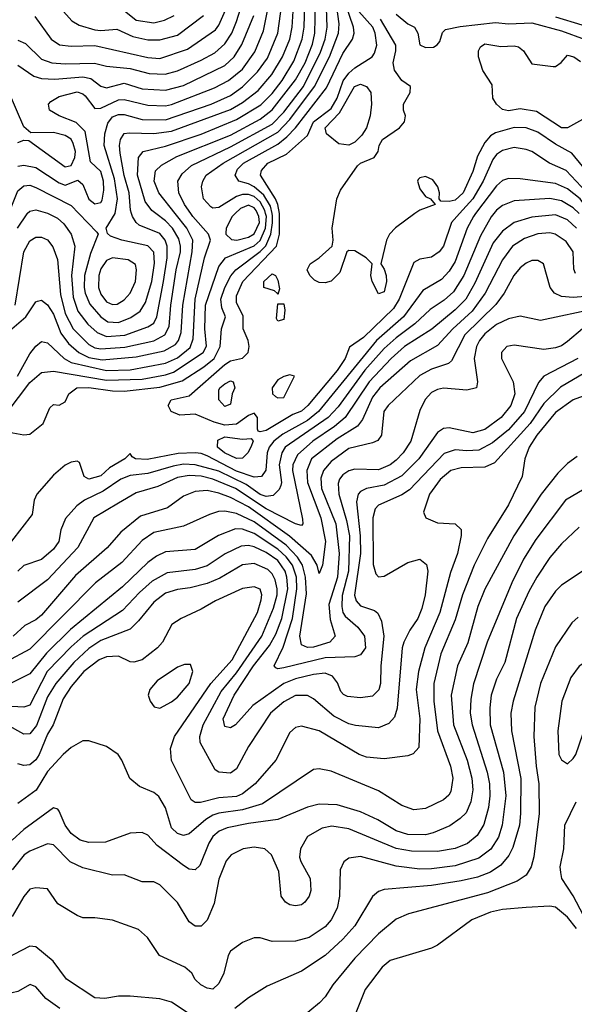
# Model space of a CAD drawing. Header units: inches. Extents: x 1793389 to 1900389, y 320802 to 470796.
# Tile 665 of 752: x 1861116 to 1862993, y 447324 to 450656. Entities that reach past the tile are written whole.
import ezdxf

# ---------------------------------------------------------------- set-up
doc = ezdxf.new("R2010")
doc.units = ezdxf.units.IN
doc.header["$MEASUREMENT"] = 0
doc.layers.add('B8464', color=7, linetype='Continuous')
doc.layers.add('B8465', color=7, linetype='Continuous')

msp = doc.modelspace()

# ---------------------------------------------------------------- linework, layer by layer
at = {"layer": 'B8464', "color": 2}
for points, elevation in [([(1861073.1, 449326.9), (1861150, 449428), (1861190, 449462), (1861230, 449467), (1861410, 449435.8), (1861530, 449439.3), (1861610, 449454.2), (1861636.6, 449463.4), (1861737.4, 449530), (1861748.6, 449551.4), (1861743.1, 449610), (1861745, 449690), (1861790, 449820.7), (1861812.3, 449850), (1861910, 449890.2), (1861930, 449908.2), (1861948.1, 449950), (1861950.9, 449990), (1861948.5, 450000)], 314), ([(1861080.5, 449260.5), (1861130, 449250.7), (1861150, 449254), (1861195.1, 449290), (1861218, 449342), (1861230, 449354), (1861250, 449351.3), (1861270, 449362.8), (1861282.7, 449390), (1861309, 449410), (1861350, 449411), (1861430, 449399.7), (1861470, 449398.6), (1861590, 449412.8), (1861665.9, 449434.1), (1861738.9, 449481.1), (1861774.2, 449510), (1861794, 449550), (1861799.5, 449610), (1861812.3, 449650), (1861800.7, 449680.7), (1861797.3, 449710), (1861809.8, 449750), (1861830.7, 449789.3), (1861848, 449810), (1861930, 449871), (1861949, 449891), (1861965.8, 449930), (1861972, 449968), (1861971.9, 449991.9), (1861970, 450000)], 310), ([(1862659.2, 450000), (1862651.7, 449990), (1862630.3, 449950), (1862590, 449838), (1862570, 449805.1), (1862543.6, 449776.4), (1862480.8, 449739.2), (1862414.6, 449650), (1862324, 449570), (1862127.7, 449330), (1862090, 449299.8), (1862006.3, 449253.7), (1861976, 449230), (1861960.2, 449210), (1861953.8, 449190), (1861948.7, 449131.3), (1861934, 449110), (1861910, 449108.5), (1861850, 449128.4), (1861750, 449180.4), (1861730, 449188.4), (1861710, 449189.8), (1861652.2, 449187.8), (1861547.2, 449167.2), (1861508, 449170), (1861496.5, 449176.5), (1861490, 449188), (1861472, 449170), (1861419.9, 449140.1), (1861390, 449112.3), (1861350, 449100.9), (1861334, 449110), (1861318, 449158), (1861310, 449162), (1861290, 449159), (1861270, 449149), (1861230, 449115.3), (1861174, 449050), (1861164.4, 449030), (1861158, 448982), (1861088.2, 448891.8)], 310), ([(1861089.4, 449610), (1861137, 449650), (1861170, 449701), (1861176.5, 449703.5), (1861190, 449706.8), (1861210, 449690.7), (1861230, 449659.1), (1861255.1, 449595.1), (1861280.6, 449560.6), (1861315.8, 449530), (1861350, 449512.9), (1861394.8, 449505.2), (1861510, 449515.2), (1861604.5, 449535.5), (1861643.3, 449556.7), (1861653.7, 449570), (1861663, 449597), (1861667.8, 449690), (1861699.8, 449870), (1861702, 449910), (1861681.5, 449950), (1861642, 450000)], 322), ([(1861100.4, 449690), (1861129.8, 449870), (1861150, 449907.7), (1861170, 449920.5), (1861190, 449920.5), (1861210, 449910.6), (1861227.7, 449887.7), (1861244.4, 449844.4), (1861253.9, 449726.1), (1861270, 449662), (1861297.4, 449610), (1861350, 449556.5), (1861370, 449545.8), (1861390, 449542.2), (1861472.2, 449547.8), (1861570, 449569.1), (1861607.6, 449590), (1861622.2, 449617.8), (1861627, 449690), (1861646, 449810), (1861660.3, 449870), (1861660.3, 449890), (1861654.6, 449914.5), (1861633.5, 449950), (1861610, 449975.4), (1861576.5, 450000)], 326), ([(1861108.3, 449450), (1861150, 449524.9), (1861170, 449550.7), (1861190, 449567.3), (1861210, 449563), (1861266.7, 449510), (1861290, 449496.1), (1861410, 449468.5), (1861490, 449471.2), (1861610, 449493.4), (1861650, 449511.3), (1861693.4, 449546.6), (1861703.5, 449576.5), (1861709.8, 449710), (1861741.1, 449850), (1861762, 449910), (1861755.1, 449930), (1861702, 449990), (1861695.1, 450000)], 318), ([(1861108.7, 449950), (1861140.8, 449999.2), (1861141.7, 450000)], 330), ([(1862720.5, 450000), (1862711.4, 449988.6), (1862675.9, 449924.1), (1862619.6, 449790), (1862584.6, 449735.4), (1862552.8, 449707.2), (1862505.1, 449674.9), (1862453.6, 449626.4), (1862390, 449579.8), (1862350, 449543.1), (1862284.4, 449470), (1862193.5, 449346.5), (1862160.3, 449310), (1862014.9, 449210), (1862002.7, 449190), (1861994.4, 449150), (1862002.3, 449090), (1861999.9, 449080.1), (1861994.3, 449065.7), (1861973.5, 449046.5), (1861950, 449042.7), (1861930, 449049.8), (1861882.9, 449082.9), (1861790, 449128.2), (1861710, 449149.8), (1861670, 449151.6), (1861634.9, 449145.1), (1861550, 449120.9), (1861490, 449114), (1861458.6, 449101.4), (1861399, 449061), (1861335.5, 449030), (1861309.4, 449010.6), (1861271.4, 448968.6), (1861255.3, 448930), (1861248, 448890), (1861230, 448864.5), (1861190, 448829.5), (1861130, 448809.4), (1861110, 448789.5)], 314), ([(1863000.5, 449950), (1862970, 449978.9), (1862930, 449995.4), (1862850, 449988.2), (1862790, 449969.6), (1862750, 449940.7), (1862719, 449901), (1862656.1, 449763.9), (1862625.7, 449710), (1862590, 449674.3), (1862511, 449609), (1862418.4, 449550), (1862373.7, 449510), (1862298.5, 449430), (1862218, 449310), (1862181, 449279), (1862108.7, 449230), (1862056.3, 449183.7), (1862040.2, 449150), (1862039.6, 449130), (1862073.7, 448966.3), (1862074.8, 448950), (1862070, 448944), (1862050, 448949.6), (1861950, 449000.3), (1861846, 449070), (1861770, 449101.6), (1861730, 449111.7), (1861690, 449114), (1861650, 449107.1), (1861583.6, 449076.4), (1861510, 449054.5), (1861450, 449019.5), (1861367.3, 448970), (1861312.7, 448870), (1861210, 448760.5), (1861110, 448684.5)], 318), ([(1861212.5, 450000), (1861244, 449984), (1861265.1, 449965.1), (1861290.4, 449930), (1861302, 449890), (1861291.3, 449790), (1861296.7, 449716.7), (1861312.9, 449670), (1861346.1, 449626.1), (1861377.8, 449597.8), (1861410, 449583.6), (1861471.6, 449588.4), (1861550, 449616.5), (1861570, 449628.5), (1861579.8, 449650), (1861603.1, 449770), (1861614.8, 449850), (1861615.6, 449890), (1861608.3, 449910), (1861590, 449932.8), (1861520.6, 449960.6), (1861509.6, 449970), (1861498, 449990), (1861494.6, 450000)], 330), ([(1861316.1, 450000), (1861377.3, 449937.3), (1861381, 449930), (1861355.5, 449864.5), (1861335.8, 449790), (1861333.6, 449750), (1861337.3, 449730), (1861353.7, 449693.7), (1861390, 449650.4), (1861414, 449634), (1861450, 449631.6), (1861491.6, 449648.4), (1861523.6, 449670), (1861541.4, 449698.6), (1861562.7, 449770), (1861571.9, 449831.9), (1861570, 449868.7), (1861550, 449891.2), (1861462, 449910), (1861423.3, 449923.3), (1861412.7, 449932.7), (1861408.7, 449950), (1861439.3, 450000)], 334), ([(1862604.9, 450000), (1862577.6, 449970), (1862550.4, 449890), (1862536.3, 449870), (1862510, 449852.7), (1862470, 449846), (1862450, 449834), (1862400.3, 449710), (1862381, 449679), (1862279.6, 449580.4), (1862232, 449548), (1862218, 449510), (1862190.9, 449469.1), (1862091.7, 449350), (1862070, 449331.6), (1862040.5, 449319.5), (1861950, 449266), (1861930, 449261.2), (1861923.2, 449263.2), (1861921.2, 449270), (1861921.2, 449310), (1861910, 449324), (1861890, 449316.2), (1861850, 449287), (1861810, 449283.6), (1861773.9, 449293.9), (1861710, 449320.9), (1861658, 449318), (1861629, 449330), (1861619, 449350), (1861628.7, 449370), (1861690, 449382.8), (1861810, 449488.8), (1861830, 449501.6), (1861870, 449510.4), (1861889.7, 449530.3), (1861893, 449550), (1861889.8, 449570), (1861872.6, 449610), (1861872.3, 449652.3), (1861850, 449699), (1861850, 449721), (1861871.1, 449770), (1861985.1, 449890), (1861994.8, 449930), (1861995.8, 449995.8), (1861995, 450000)], 306), ([(1861845.7, 450000), (1861835.3, 449990), (1861814.4, 449950), (1861813.2, 449933.2), (1861813.4, 449930), (1861832.4, 449912.4), (1861850.4, 449910.4), (1861890, 449920.2), (1861910, 449931.8), (1861927.1, 449970), (1861925, 449990), (1861920.6, 450000)], 318), ([(1862454, 450000), (1862387.9, 449952.1), (1862368.2, 449930), (1862357.1, 449910), (1862338, 449830), (1862350, 449812), (1862356.3, 449790), (1862358, 449770), (1862350, 449735.3), (1862330, 449728.7), (1862309, 449770), (1862304, 449790), (1862308.7, 449830), (1862289, 449850), (1862250, 449873.6), (1862230, 449874.5), (1862222.8, 449870), (1862199.7, 449800.3), (1862170, 449771.1), (1862150, 449765.7), (1862130, 449766.9), (1862114.3, 449774.3), (1862097.6, 449790), (1862089.5, 449810), (1862099.3, 449830), (1862129.3, 449850), (1862173.2, 449890), (1862177.2, 449910), (1862174, 449950), (1862181.5, 450000)], 302), ([(1862997.2, 449797.2), (1862991.8, 449811.8), (1862989.6, 449870), (1862965.6, 449905.6), (1862928.7, 449930), (1862910, 449934.7), (1862870, 449931.2), (1862824.5, 449915.5), (1862783.8, 449890), (1862750, 449843.7), (1862691.8, 449730), (1862647.6, 449670), (1862582, 449610), (1862530, 449553.6), (1862438.4, 449501.6), (1862335.3, 449410), (1862310, 449378.4), (1862276.4, 449303.6), (1862259.5, 449280.5), (1862190, 449237.3), (1862104.2, 449170), (1862087.7, 449130), (1862090.2, 449090), (1862134.9, 448970), (1862151.3, 448890), (1862141, 448810), (1862130, 448782), (1862122.7, 448810), (1862103.3, 448843.3), (1862028.7, 448908.7), (1861890, 449007.1), (1861830, 449039.3), (1861790, 449054.2), (1861750, 449062.6), (1861710, 449059.6), (1861670, 449043.7), (1861615.8, 449004.2), (1861524.4, 448975.6), (1861457.7, 448922.3), (1861411.5, 448868.5), (1861305.1, 448774.9), (1861190, 448641.6), (1861170, 448625.6), (1861133.5, 448606.5), (1861093.4, 448570)], 322), ([(1863070, 449722.4), (1862990, 449715.8), (1862950, 449718.7), (1862926, 449730), (1862912, 449750), (1862889.3, 449829.3), (1862870, 449841.2), (1862850, 449841.2), (1862830, 449832.3), (1862810, 449816), (1862788.2, 449790), (1862755.8, 449730), (1862728.2, 449691.8), (1862623.1, 449590), (1862578, 449502), (1862567.2, 449492.8), (1862510, 449473.3), (1862470, 449451.6), (1862363, 449350), (1862348.4, 449330), (1862340.7, 449250), (1862328.1, 449231.9), (1862310, 449223.7), (1862230, 449204.7), (1862170, 449160.5), (1862144.2, 449130), (1862135.2, 449104.8), (1862137.3, 449070), (1862186, 448950), (1862196.9, 448850), (1862192, 448770), (1862162.6, 448677.4), (1862166.5, 448626.5), (1862184, 448570), (1862166, 448550), (1862110, 448533.3), (1862090, 448531.8), (1862070, 448541.2), (1862064.4, 448570), (1862086.3, 448713.7), (1862082.9, 448770), (1862073.3, 448810), (1862056.8, 448836.8), (1862017.5, 448877.5), (1861910, 448957.1), (1861850, 448985.3), (1861810, 448992.8), (1861788.5, 448991.5), (1861758, 448982), (1861670, 448942), (1861570, 448920.5), (1861530, 448894), (1861461.1, 448818.9), (1861373, 448750), (1861150, 448526), (1861070, 448483.6)], 326), ([(1863070, 449678.7), (1862878.6, 449638.6), (1862810, 449653.2), (1862770, 449643.6), (1862730, 449624.7), (1862690, 449593), (1862672, 449570), (1862662, 449550), (1862654, 449510), (1862666, 449430), (1862662, 449410), (1862630, 449402.7), (1862550, 449409.6), (1862530, 449405.1), (1862510, 449394), (1862489, 449371), (1862470, 449334), (1862439.5, 449230), (1862414, 449190), (1862390, 449165.6), (1862370, 449149.7), (1862330, 449133), (1862250, 449135.6), (1862230, 449129.6), (1862210, 449116.2), (1862198.9, 449101.1), (1862193.7, 449086.3), (1862196, 449050), (1862221.9, 448961.8), (1862232, 448910), (1862229.3, 448790), (1862207.9, 448707.9), (1862205.8, 448670), (1862210.2, 448650.2), (1862218.2, 448638.2), (1862260.8, 448600.8), (1862283.1, 448570), (1862286.4, 448530), (1862270, 448506.6), (1862250, 448499.6), (1862150, 448496.8), (1862010, 448462.4), (1861990, 448459.3), (1861982.5, 448462.5), (1861977.2, 448470), (1862007.2, 448532.8), (1862039.4, 448630), (1862054.5, 448730), (1862052.8, 448770), (1862039.8, 448810), (1862018.4, 448838.4), (1861990, 448864.6), (1861910, 448917.2), (1861870, 448932.4), (1861846.5, 448933.5), (1861789, 448911), (1861710, 448863.6), (1861610, 448855.6), (1861579, 448841), (1861550, 448819.6), (1861463.4, 448736.6), (1861287.7, 448592.3), (1861207.1, 448512.9), (1861150, 448442), (1860970, 448352.1)], 330), ([(1863020.7, 449610), (1862970, 449566.6), (1862950, 449552.3), (1862930, 449545.1), (1862890, 449539.5), (1862790, 449554.5), (1862764.7, 449550), (1862746.8, 449530), (1862747.3, 449510), (1862786, 449430), (1862792, 449390), (1862778.7, 449350), (1862746, 449310), (1862690, 449269.6), (1862650, 449257.6), (1862570, 449275.1), (1862550, 449272.7), (1862530, 449259.3), (1862467, 449170), (1862410, 449112.8), (1862350, 449080.4), (1862290, 449069.6), (1862270, 449059.5), (1862261.6, 449050), (1862255.8, 449024.2), (1862268.4, 448910), (1862269.2, 448850), (1862249.2, 448709.2), (1862254.4, 448690), (1862270, 448672.7), (1862316.4, 448656.4), (1862328.1, 448648.1), (1862340.5, 448620.5), (1862348.7, 448570), (1862338.4, 448470), (1862337.1, 448410), (1862331.7, 448388.3), (1862310, 448367), (1862270, 448361.6), (1862225.6, 448365.6), (1862212.1, 448372.1), (1862203.3, 448383.3), (1862191.9, 448411.9), (1862175.1, 448435.1), (1862150, 448444.5), (1862110, 448440.5), (1862050, 448426.2), (1862010, 448409.8), (1861905.1, 448334.9), (1861846, 448270), (1861830, 448259.3), (1861810, 448264), (1861805.1, 448290), (1861842, 448370), (1861907.6, 448470), (1861961.1, 448538.9), (1861983.1, 448576.9), (1862002.8, 448630), (1862023.4, 448730), (1862020.7, 448770), (1862014.6, 448790), (1861990, 448826), (1861950, 448852.9), (1861910, 448872.1), (1861890, 448876.4), (1861865.4, 448874.6), (1861811.4, 448848.6), (1861750, 448808.2), (1861710, 448795.8), (1861615.4, 448784.6), (1861564.3, 448755.7), (1861521.8, 448718.2), (1861463.7, 448656.3), (1861330.2, 448569.8), (1861290, 448534.3), (1861209, 448450), (1861150, 448337), (1861130, 448329.5), (1861050, 448334)], 334), ([(1863130, 449520.5), (1862947.1, 449412.9), (1862890, 449356.9), (1862844, 449290), (1862723.1, 449156.9), (1862690, 449141.6), (1862610, 449139.7), (1862574.8, 449130), (1862539.4, 449100.6), (1862503.1, 449050), (1862482.8, 448990), (1862490.7, 448970.7), (1862530, 448954), (1862590.5, 448950.5), (1862610, 448931.3), (1862610.5, 448910.5), (1862597.6, 448850), (1862574.7, 448785.3), (1862538, 448650), (1862487, 448530), (1862465.7, 448450), (1862458, 448390), (1862470.3, 448290.3), (1862467.1, 448192.9), (1862447.7, 448172.3), (1862430, 448165.2), (1862350, 448155.1), (1862290, 448160.7), (1862265.2, 448170), (1862130, 448249.6), (1862070, 448266), (1862050, 448261.2), (1862030, 448244), (1861982.8, 448150), (1861913.4, 448070), (1861870, 448036.9), (1861850, 448027.3), (1861790, 448022.6), (1861727.5, 448007.5), (1861710, 448007), (1861696.2, 448016.2), (1861629.6, 448149.6), (1861626, 448190), (1861639.5, 448230), (1861762.6, 448410), (1861834.8, 448490), (1861920.5, 448650), (1861933.4, 448693.4), (1861935.1, 448710), (1861930, 448728.7), (1861910, 448737), (1861870, 448731.6), (1861778.8, 448690), (1861730, 448660.9), (1861662, 448630), (1861630.8, 448609.2), (1861598.8, 448550), (1861582.8, 448530), (1861530, 448489.5), (1861502.5, 448482.5), (1861490, 448483.7), (1861450, 448502), (1861410, 448500.5), (1861384.9, 448490), (1861333, 448450), (1861290, 448399.6), (1861262.5, 448357.5), (1861228.7, 448270), (1861210, 448238), (1861182, 448170), (1861170, 448152), (1861150, 448134.5), (1861130, 448132), (1861110, 448138)], 342), ([(1863005.5, 449510), (1862890.2, 449449.8), (1862871.6, 449428.4), (1862824.9, 449330), (1862770, 449268.3), (1862716.1, 449223.9), (1862670, 449199.7), (1862630, 449196.9), (1862590, 449200.5), (1862552.5, 449187.5), (1862435.3, 449064.7), (1862410, 449047.8), (1862330, 449013.6), (1862319.6, 449000.4), (1862311.8, 448970), (1862312.3, 448812.3), (1862320.9, 448780.9), (1862330, 448770.8), (1862350, 448773), (1862430, 448819.3), (1862470, 448830.6), (1862492.5, 448812.5), (1862497.1, 448790), (1862488.5, 448710), (1862476.7, 448663.3), (1862463.8, 448630), (1862436.4, 448590), (1862416.4, 448550), (1862410.4, 448530), (1862393.8, 448326.2), (1862384.1, 448295.9), (1862365.8, 448274.2), (1862330, 448259.3), (1862252.8, 448267.2), (1862230, 448273.6), (1862178.9, 448298.9), (1862110, 448358), (1862090, 448369.5), (1862050, 448369.6), (1862010, 448347.6), (1861964.9, 448310), (1861890, 448197.2), (1861850, 448121.2), (1861830, 448106), (1861790, 448109.3), (1861778, 448118), (1861727, 448210), (1861725.6, 448230), (1861736.4, 448270), (1861797.5, 448382.5), (1861850, 448446), (1861935.6, 448570), (1861975.3, 448664.7), (1861987, 448710), (1861987.7, 448730), (1861980.3, 448760.3), (1861970, 448780.7), (1861955.4, 448795.4), (1861910, 448816.3), (1861870, 448811.5), (1861793.3, 448766.7), (1861750, 448748.2), (1861693.4, 448733.4), (1861650, 448727.8), (1861610, 448715.1), (1861570, 448684.5), (1861518.5, 448621.5), (1861490, 448594), (1861390, 448555.1), (1861350, 448528.3), (1861298.8, 448481.2), (1861238, 448410), (1861210, 448364.5), (1861172.7, 448267.3), (1861150, 448239.5), (1861130, 448238.4), (1861070.9, 448270.9)], 338), ([(1863110, 449413.2), (1862990, 449369.6), (1862930, 449327.3), (1862867, 449250), (1862840.4, 449210), (1862825.5, 449170), (1862816.3, 449110), (1862770, 449014), (1862699, 448901), (1862654, 448810), (1862615.3, 448710), (1862590, 448625.2), (1862541.1, 448510), (1862517.4, 448410), (1862518, 448350), (1862530.3, 448250), (1862573.7, 448130), (1862582.4, 448090), (1862575.6, 448044.4), (1862568.3, 448031.7), (1862550, 448016), (1862490, 447986.6), (1862450, 447982.7), (1862410, 447997.2), (1862330, 448046.6), (1862170, 448112.7), (1862130, 448121.2), (1862110, 448119), (1861937.3, 448002.7), (1861870, 447982.3), (1861790, 447971), (1861770, 447964), (1861745.5, 447950), (1861690, 447900.9), (1861670, 447896), (1861650, 447902.7), (1861630, 447922), (1861609.7, 447989.7), (1861587.3, 448027.3), (1861570, 448041.2), (1861520.9, 448060.9), (1861488.9, 448088.9), (1861462, 448150), (1861448.7, 448170), (1861410, 448197.2), (1861350, 448215.3), (1861330, 448215.3), (1861290, 448193.2), (1861262.8, 448170), (1861210, 448112), (1861171.3, 448048.7), (1861110, 448003.7)], 346), ([(1863002.5, 449177.5), (1862970, 449154), (1862938, 449122), (1862881.6, 449050), (1862788.4, 448910), (1862690, 448729.2), (1862667, 448670), (1862632.5, 448547.5), (1862597.6, 448470), (1862576.5, 448370), (1862584.6, 448270), (1862630.3, 448150), (1862646, 448090), (1862650.3, 448049.7), (1862643.1, 448010), (1862627.2, 447972.8), (1862607.3, 447952.7), (1862571.8, 447928.2), (1862515.8, 447904.2), (1862490, 447898), (1862430, 447898.9), (1862390, 447911.3), (1862328.5, 447948.5), (1862270, 447975.6), (1862190, 447999.6), (1862130, 448001.6), (1862090, 447991.8), (1861990, 447949.6), (1861890, 447936.4), (1861818.7, 447921.3), (1861790.7, 447910), (1861770, 447892), (1861755.8, 447870), (1861726.2, 447793.8), (1861710, 447779.3), (1861690, 447782), (1861670, 447794.5), (1861581.7, 447861.7), (1861550, 447897.2), (1861530, 447905.2), (1861490, 447903.7), (1861406.6, 447873.4), (1861350, 447871.8), (1861320.1, 447880.1), (1861290, 447902.7), (1861269.6, 447930), (1861250, 447978), (1861244.7, 447984.7), (1861230, 447989.2), (1861130, 447916.2), (1861090, 447879.5)], 350), ([(1863090, 449104.5), (1862964, 449030), (1862863, 448897), (1862821.3, 448830), (1862781.3, 448750), (1862698.4, 448550), (1862651.8, 448408.2), (1862643.1, 448356.9), (1862641.1, 448310), (1862647.2, 448270), (1862698.3, 448110), (1862706, 448070), (1862707.6, 448030), (1862703.1, 447990), (1862687.6, 447932.4), (1862664.4, 447895.6), (1862631.5, 447868.5), (1862590, 447851.5), (1862530, 447841.3), (1862442.5, 447842.5), (1862390, 447851.1), (1862230, 447918), (1862172.4, 447927.6), (1862139.5, 447920.5), (1862090, 447892.7), (1862066, 447850), (1862062.8, 447822.8), (1862067.1, 447807.1), (1862098.8, 447750), (1862101, 447710), (1862096, 447690), (1862081, 447670), (1862070, 447661.2), (1862050, 447657.2), (1862030, 447661.2), (1862015.3, 447670), (1862001.2, 447690), (1861993.6, 447773.6), (1861968.7, 447830), (1861946, 447850), (1861910, 447856), (1861872, 447850), (1861831.3, 447830), (1861814.8, 447810), (1861790, 447748), (1861774.2, 447665.8), (1861750.5, 447609.5), (1861730, 447588.7), (1861710, 447588.7), (1861690, 447604), (1861650, 447669.2), (1861590, 447729), (1861570, 447739), (1861530, 447739), (1861470, 447762.7), (1861430, 447761.2), (1861330, 447786.6), (1861286.7, 447806.7), (1861230, 447863.7), (1861210, 447867), (1861150, 447842.9), (1861130.7, 447830), (1861090, 447779.3)], 354), ([(1863010, 448939.3), (1862950, 448882.7), (1862910, 448836), (1862866, 448770), (1862839.3, 448720.7), (1862798, 448630), (1862758.5, 448481.4), (1862730, 448424), (1862712, 448370), (1862707.1, 448327.1), (1862708.7, 448270), (1862753.1, 448110), (1862761.7, 448030), (1862748.9, 447930), (1862737, 447890), (1862710.2, 447849.8), (1862670, 447818.9), (1862590, 447792.4), (1862510, 447782.3), (1862470, 447781.7), (1862390, 447791.3), (1862270, 447824.5), (1862230, 447819.3), (1862213, 447807), (1862201.1, 447778.9), (1862198, 447690), (1862190.4, 447650), (1862170.5, 447610), (1862150, 447586.6), (1862096, 447550), (1862050, 447538), (1861970, 447537.2), (1861930, 447549), (1861910, 447549), (1861870, 447533.2), (1861830, 447504), (1861822, 447490), (1861807.3, 447430), (1861790, 447395.3), (1861770, 447375.3), (1861750, 447379), (1861728.7, 447390), (1861710, 447408.7), (1861699, 447430), (1861675.3, 447450), (1861589.4, 447489.4), (1861549, 447550), (1861517.5, 447577.5), (1861430, 447609), (1861370, 447617.2), (1861330, 447617.2), (1861310, 447625.2), (1861244.5, 447664.5), (1861210, 447715.3), (1861170, 447719), (1861150, 447714), (1861130, 447689.2), (1861090, 447621.2)], 358), ([(1863050, 448809.3), (1862950, 448742.7), (1862930, 448722.7), (1862893, 448670), (1862860.4, 448590), (1862786, 448350), (1862778.4, 448310), (1862780.3, 448250), (1862811.8, 448088.2), (1862811.7, 447970), (1862807.4, 447930), (1862785.2, 447854.8), (1862771.7, 447828.3), (1862744.9, 447795.1), (1862710, 447771.5), (1862665.1, 447754.9), (1862610, 447742.6), (1862510, 447726.6), (1862350, 447712.3), (1862330, 447706), (1862310, 447689), (1862250.2, 447589.8), (1862210, 447544.5), (1862150, 447489.4), (1862070, 447436), (1861953.7, 447386.3), (1861890, 447346), (1861844, 447310)], 362), ([(1863006.2, 448633.8), (1862984.4, 448615.6), (1862930, 448534), (1862879.3, 448410), (1862859.3, 448330), (1862855.8, 448230), (1862863.7, 448130), (1862873.7, 448070), (1862874, 447970), (1862856.7, 447823.3), (1862847.7, 447790), (1862830, 447761.2), (1862799.5, 447740.5), (1862698.9, 447701.1), (1862432, 447630), (1862390, 447612.7), (1862330, 447562.7), (1862250, 447480.9), (1862176.3, 447390), (1862150.4, 447349.6), (1862130.4, 447329.6), (1862065.2, 447274.8)], 366), ([(1863024.5, 447624.5), (1862990, 447691.6), (1862951.5, 447750), (1862947.3, 447770), (1862945.6, 447790), (1862958, 447850), (1862961, 447930), (1862999.8, 448010)], 366), ([(1863000.6, 447580.6), (1862970, 447619.3), (1862930, 447652.7), (1862910, 447656), (1862830, 447652), (1862750, 447645.1), (1862710, 447636.2), (1862646, 447610), (1862530, 447524), (1862510, 447514), (1862370, 447472.7), (1862342.8, 447450), (1862285.8, 447374.2), (1862251, 447290)], 370), ([(1861252.3, 447310), (1861204.2, 447344.2), (1861170, 447383.7), (1861151.5, 447391.5), (1861110, 447367.6), (1861090, 447363.6), (1861070, 447369.6), (1861022.6, 447430), (1860999.1, 447470), (1860970, 447535.1), (1860950, 447555.1), (1860930, 447564.5), (1860910, 447567.3), (1860847.5, 447552.5), (1860746.4, 447513.6), (1860570, 447398.9), (1860519.3, 447350), (1860508, 447330), (1860508, 447308)], 366), ([(1861690, 447291.8), (1861630, 447331.8), (1861590, 447342.9), (1861490, 447351.8), (1861450, 447351.8), (1861404.1, 447344.1), (1861370, 447346), (1861274, 447410), (1861229, 447470), (1861170, 447519.3), (1861150, 447520.9), (1861070, 447479.5)], 362)]:
    msp.add_lwpolyline(points, dxfattribs=dict(at, elevation=elevation))
for points, elevation in [([(1861430, 449849.6), (1861410, 449840.7), (1861390, 449812.7), (1861383.6, 449790), (1861383.1, 449750), (1861390, 449727.7), (1861410, 449701.3), (1861430, 449692.2), (1861446.2, 449693.8), (1861470, 449708), (1861489.6, 449730), (1861507.8, 449770), (1861511.5, 449810), (1861507.5, 449827.5), (1861483, 449843)], 338), ([(1861990, 449726), (1861989.1, 449729.1), (1861978, 449738), (1861942, 449750), (1861942.7, 449770), (1861970, 449796), (1861982, 449790), (1861990, 449774), (1861995.3, 449744.7)], 302), ([(1861990, 449635.3), (1861985.1, 449645.1), (1861990, 449694), (1862010, 449694), (1862013.4, 449673.4), (1862010, 449642)], 302), ([(1862030, 449454), (1862010, 449448.7), (1861990, 449437.2), (1861971, 449410), (1861971.3, 449390), (1861981.4, 449381.4), (1861990, 449376), (1862010, 449378), (1862046, 449450)], 306), ([(1861810, 449347.6), (1861789.6, 449370), (1861790, 449402), (1861793.2, 449410), (1861810, 449424), (1861830, 449434.4), (1861838.8, 449430), (1861844, 449410), (1861834.9, 449390), (1861830, 449355.3)], 302), ([(1861870, 449237.1), (1861899.1, 449239.1), (1861906, 449230), (1861898, 449210), (1861887.7, 449190), (1861870, 449172.3), (1861850, 449171.6), (1861809.6, 449190), (1861785.1, 449210), (1861787.1, 449232.9), (1861810, 449244.4)], 306), ([(1863138, 448498), (1863050, 448494), (1863010, 448469), (1862982, 448430), (1862950.7, 448350), (1862937.3, 448250), (1862940.7, 448170), (1862950, 448151.3), (1862970, 448138), (1862990, 448156), (1862998, 448170), (1863021.7, 448238.3), (1863053.6, 448306.4), (1863107, 448370), (1863134, 448410), (1863148.7, 448468.7), (1863148, 448488)], 370), ([(1861694, 448474), (1861674, 448474), (1861650, 448465.2), (1861581.6, 448418.4), (1861556, 448390), (1861551, 448370), (1861558, 448350), (1861571.1, 448331.1), (1861590, 448326), (1861630, 448347.3), (1861650, 448364), (1861689.2, 448410), (1861702, 448450)], 346)]:
    msp.add_lwpolyline(points, close=True, dxfattribs=dict(at, elevation=elevation))
at = {"layer": 'B8465', "color": 2}
for points, elevation in [([(1861110, 450586.4), (1861135.4, 450575.4), (1861190, 450522.4), (1861224.7, 450510), (1861270, 450506.5), (1861368.9, 450508.9), (1861410, 450498.7), (1861490, 450490.2), (1861553.7, 450473.7), (1861608.5, 450471.5), (1861650, 450482.6), (1861730, 450518.9), (1861776.3, 450543.7), (1861810, 450574), (1861833.5, 450610), (1861849.7, 450650), (1861925.3, 450890)], 346), ([(1861170.7, 450790), (1861292.1, 450652.1), (1861317.3, 450637.3), (1861370, 450621.1), (1861390, 450618.9), (1861444.2, 450624.2), (1861498.7, 450598.7), (1861550, 450587.2), (1861590, 450587.2), (1861650, 450603.1), (1861737.6, 450670)], 354), ([(1861110, 450160.4), (1861130, 450163.1), (1861170, 450155.3), (1861250, 450103.7), (1861270, 450095.8), (1861312.8, 450112.8), (1861330, 450098), (1861350, 450048.2), (1861370, 450033), (1861390, 450037.3), (1861394.9, 450045.1), (1861401.1, 450078.9), (1861399.8, 450110), (1861390, 450142.7), (1861355.1, 450175.1), (1861338, 450278), (1861307.6, 450307.6), (1861249, 450330), (1861217.2, 450350), (1861213.2, 450370), (1861221.2, 450378.8), (1861250, 450396.4), (1861310, 450411.7), (1861330, 450405.5), (1861338, 450398), (1861370, 450354.8), (1861390, 450356.4), (1861450, 450384.9), (1861470, 450386.3), (1861550, 450366.5), (1861610, 450364.9), (1861630, 450369), (1861775.2, 450424.8), (1861822.9, 450450), (1861870, 450488.5), (1861912.4, 450547.6), (1861941.6, 450618.4), (1861967.7, 450750)], 338), ([(1861167.1, 450667.1), (1861222, 450590), (1861250.4, 450570.4), (1861290, 450565.7), (1861370, 450568.9), (1861550, 450527.4), (1861590, 450524.2), (1861684.4, 450555.6), (1861778.7, 450621.3), (1861790, 450637.3), (1861839.8, 450750)], 350), ([(1861439.3, 450000), (1861439.6, 450000.4), (1861446.8, 450050), (1861436.9, 450116.9), (1861402, 450230), (1861404.2, 450270), (1861414.3, 450305.7), (1861430, 450327.2), (1861450, 450335.2), (1861470, 450335.2), (1861530, 450318.5), (1861610, 450316.9), (1861763.7, 450370), (1861830, 450399.6), (1861870, 450428.9), (1861920.9, 450479.1), (1861954.6, 450525.5), (1861989.8, 450610), (1862008.7, 450750)], 334), ([(1861576.5, 450000), (1861562.9, 450010), (1861540.8, 450040.8), (1861515.1, 450130), (1861517.6, 450190), (1861534, 450210), (1861610, 450227.7), (1861730, 450268), (1861850, 450318.6), (1861931.9, 450368.1), (1861970, 450406), (1862003.9, 450450), (1862044.4, 450515.6), (1862071.8, 450590), (1862079.3, 450630), (1862081.6, 450710)], 326), ([(1861642, 450000), (1861586.6, 450070), (1861571.3, 450110), (1861576.1, 450143.9), (1861596.2, 450163.8), (1861647.3, 450192.7), (1861830, 450265.2), (1861930, 450319.1), (1861970, 450350.3), (1862050, 450452), (1862082.5, 450510), (1862106.7, 450573.3), (1862114.6, 450610), (1862117.1, 450710)], 322), ([(1861695.1, 450000), (1861674.3, 450030), (1861654.7, 450070), (1861651.6, 450110), (1861665.5, 450134.5), (1861698, 450162), (1861830, 450225.2), (1861970, 450302.4), (1862010, 450342.7), (1862076.5, 450430), (1862134.3, 450545.7), (1862149.8, 450590), (1862157.2, 450630), (1862153.2, 450730)], 318), ([(1861948.5, 450000), (1861946, 450010), (1861930, 450039.8), (1861910, 450057.5), (1861890, 450064.8), (1861870, 450064.4), (1861850, 450057.2), (1861790, 450020.5), (1861770, 450018.4), (1861762.6, 450022.6), (1861738.4, 450050), (1861731.6, 450090), (1861735.6, 450110), (1861747.6, 450130), (1861804.2, 450170), (1861990, 450275.8), (1862030, 450317.7), (1862113.6, 450430), (1862164.4, 450530), (1862195.1, 450610), (1862197.8, 450642.2), (1862185.6, 450725.6)], 314), ([(1861970, 450000), (1861964.5, 450024.5), (1861942.6, 450062.6), (1861910, 450089.8), (1861890, 450100.9), (1861857.2, 450110), (1861845.1, 450130), (1861853.6, 450150), (1861873.3, 450170), (1861990, 450234.4), (1862020.5, 450259.5), (1862049.8, 450290), (1862154.4, 450425.6), (1862210, 450541.6), (1862242.4, 450590), (1862248, 450610), (1862245.4, 450630), (1862219.1, 450710)], 310), ([(1861494.6, 450000), (1861491, 450011), (1861486.6, 450070), (1861470, 450129.2), (1861456.3, 450203.7), (1861453.3, 450230), (1861457, 450250), (1861469.7, 450270.3), (1861486.5, 450273.5), (1861570, 450271.3), (1861630, 450278.6), (1861830, 450352.3), (1861870, 450375.2), (1861923.3, 450416.7), (1861969.8, 450470.2), (1862005.3, 450530), (1862029.8, 450590.2), (1862038.7, 450630), (1862042.7, 450702.7)], 330), ([(1861470, 450686.4), (1861510, 450654), (1861570, 450645.7), (1861606.1, 450653.9), (1861639.3, 450670)], 358), ([(1861995, 450000), (1861989.9, 450030), (1861982, 450050), (1861931.3, 450130), (1861934.3, 450145.7), (1861956.2, 450170), (1862018.6, 450201.4), (1862090, 450263.8), (1862110, 450310.3), (1862170, 450355.8), (1862190, 450390.5), (1862211.4, 450448.6), (1862230, 450474.9), (1862250, 450492.7), (1862309.3, 450530), (1862317, 450543), (1862324.7, 450570), (1862319.2, 450610), (1862310.9, 450630), (1862263.6, 450683.6)], 306), ([(1862390, 450674.7), (1862430, 450641.3), (1862452.4, 450630), (1862463.8, 450610), (1862470.6, 450570.6), (1862490, 450562), (1862516.6, 450563.4), (1862529.5, 450570.5), (1862538, 450582), (1862547.1, 450612.9), (1862557.6, 450622.4), (1862607.1, 450632.9), (1862726.3, 450646.3), (1862770, 450642), (1862850, 450644.7), (1862950, 450618), (1863030, 450588.9), (1863110, 450571.4), (1863170, 450570.2), (1863210, 450574.4), (1863290, 450600.2), (1863345.1, 450630), (1863368.9, 450651.1), (1863410, 450703.8)], 302), ([(1861110, 450502), (1861164.2, 450464.2), (1861190, 450457.4), (1861234.4, 450454.4), (1861330, 450462.4), (1861356.4, 450456.4), (1861390, 450430.4), (1861410, 450425.7), (1861470, 450440.9), (1861530, 450422.3), (1861610, 450416.9), (1861670, 450433.1), (1861810, 450501.1), (1861842, 450530), (1861867.9, 450572.1), (1861908.5, 450670)], 342), ([(1862181.5, 450000), (1862189, 450050), (1862201.5, 450078.5), (1862258.9, 450161.1), (1862270, 450170.8), (1862315.3, 450190), (1862329, 450210), (1862333.2, 450230), (1862344, 450250), (1862402, 450290), (1862419, 450310), (1862422, 450330), (1862415.3, 450350), (1862415.3, 450370), (1862437.2, 450410), (1862439, 450430), (1862409.7, 450449.7), (1862385.1, 450485.1), (1862379.6, 450510), (1862389.6, 450550), (1862389.6, 450570), (1862337.7, 450657.7)], 302), ([(1862930, 450666), (1863018.3, 450638.3), (1863110, 450616.2), (1863150, 450612.3), (1863230, 450619.7), (1863270, 450632.7), (1863323, 450670)], 306), ([(1863021.4, 450318.6), (1862970.4, 450289.6), (1862950, 450289.7), (1862865.6, 450345.6), (1862810, 450354.3), (1862770, 450348), (1862750, 450352.3), (1862729.6, 450369.6), (1862718, 450390), (1862715.5, 450435.5), (1862684.2, 450484.2), (1862669.5, 450530), (1862669.5, 450550.5), (1862675.5, 450564.5), (1862690, 450574), (1862744.7, 450564.7), (1862790, 450567.3), (1862804, 450564), (1862821, 450550), (1862850, 450506), (1862922, 450498), (1862930, 450498), (1862949.2, 450510.8), (1862970, 450536), (1862991.3, 450530), (1863014, 450514)], 298), ([(1861110, 450240.5), (1861130, 450247.7), (1861147.3, 450247.3), (1861270, 450157.6), (1861290, 450162), (1861303.1, 450190), (1861304.4, 450210), (1861297.4, 450237.4), (1861290, 450251.6), (1861270, 450263.6), (1861230, 450274.3), (1861153.2, 450273.2), (1861130, 450293.2), (1861076.6, 450416.6)], 342), ([(1863020.7, 450160.7), (1862984.4, 450204.4), (1862930, 450234.3), (1862870, 450275.8), (1862830, 450289.7), (1862790, 450291.2), (1862726.5, 450273.5), (1862710, 450262.9), (1862690, 450240.7), (1862666, 450194), (1862650, 450142.7), (1862616.9, 450070), (1862590, 450045.4), (1862570, 450040.7), (1862542, 450042), (1862535.3, 450050), (1862537, 450070), (1862531.6, 450090), (1862514.1, 450114.1), (1862490, 450125.6), (1862470, 450120.9), (1862464.6, 450115.4), (1862462.4, 450110), (1862470, 450083), (1862490, 450057.1), (1862506, 450050), (1862522, 450030), (1862470, 450011.6), (1862454, 450000)], 302), ([(1863084.6, 450000), (1863033.1, 450073.1), (1862965.5, 450145.5), (1862909.2, 450170), (1862850, 450209.3), (1862830, 450217), (1862790, 450222.9), (1862750, 450213.3), (1862730, 450199.5), (1862717.5, 450182.5), (1862684.4, 450110), (1862650.2, 450050), (1862604.9, 450000)], 306), ([(1863049.2, 450000), (1863012.9, 450050), (1862970, 450083.5), (1862930, 450101.1), (1862810, 450117.6), (1862770, 450118.4), (1862750, 450111.8), (1862730, 450094), (1862659.2, 450000)], 310), ([(1861081.8, 450000), (1861085.2, 450014.8), (1861110, 450076.3), (1861130, 450094), (1861150, 450095.8), (1861170, 450088.5), (1861290, 450026.7), (1861316.1, 450000)], 334), ([(1863009.7, 450000), (1862990, 450019.8), (1862950, 450043.5), (1862910, 450051), (1862790, 450042.4), (1862750, 450027.6), (1862730, 450011.8), (1862720.5, 450000)], 314), ([(1861141.7, 450000), (1861150, 450007.7), (1861170, 450012.7), (1861210, 450001.3), (1861212.5, 450000)], 330), ([(1861920.6, 450000), (1861916.2, 450010), (1861910, 450019.1), (1861890, 450028.3), (1861863.1, 450016.9), (1861845.7, 450000)], 318)]:
    msp.add_lwpolyline(points, dxfattribs=dict(at, elevation=elevation))
at = {"layer": 'B8465', "color": 2, "elevation": 302}
msp.add_lwpolyline([(1862230, 450231.8), (1862196.3, 450236.3), (1862154.5, 450270), (1862149.7, 450290), (1862199, 450341), (1862249.7, 450430), (1862270, 450437.4), (1862290.2, 450430.2), (1862304.2, 450410), (1862307.2, 450370), (1862302.4, 450330), (1862290.4, 450289.6), (1862274.6, 450265.4), (1862250, 450240.9)], close=True, dxfattribs=at)

doc.saveas('drawing.dxf')
